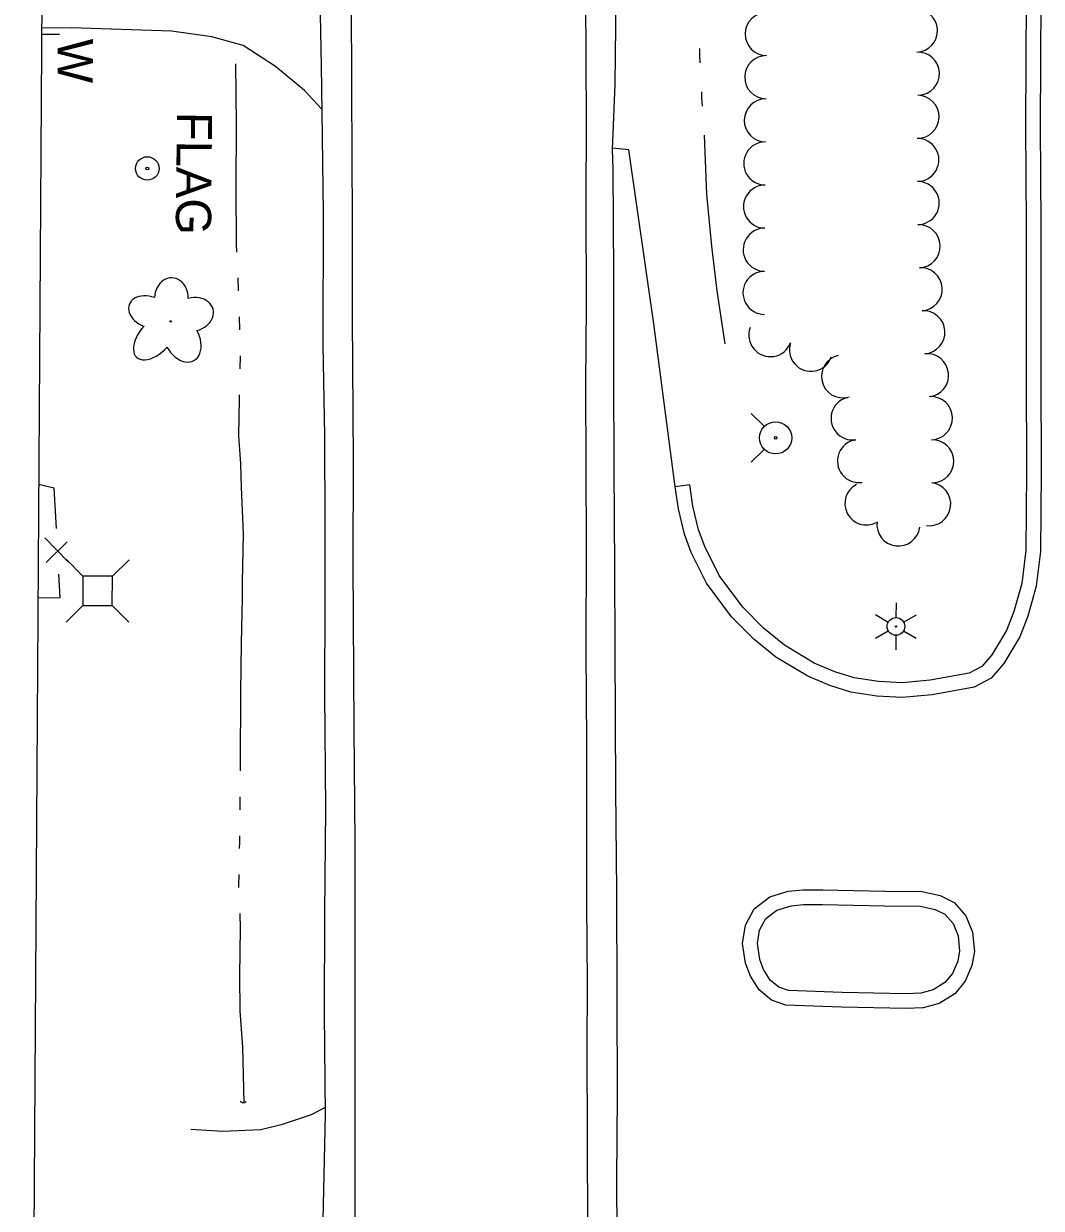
# Model space of a CAD drawing. Extents: x 589250 to 1188077, y 162953 to 363065.
# Drawn here: x 593144.3 to 593317.6, y 184401 to 184602.8 of the extents above; entities that cross this region are included whole.
import ezdxf

# ---------------------------------------------------------------- set-up
doc = ezdxf.new("R2010")
doc.units = 0
for name, color, linetype in [('E_DRN', 7, 'Continuous'), ('E_DWY', 7, 'Continuous'), ('E_FEN_P', 7, 'Continuous'), ('E_LAND_TreeLine_P', 7, 'Continuous'), ('E_LAND_Vegetation', 7, 'Continuous'), ('E_LTG', 7, 'Continuous'), ('E_MAP_Limits', 7, 'Continuous'), ('E_MISCPROP', 7, 'Continuous'), ('E_MISCPROP_Text', 7, 'Continuous'), ('E_RDWY', 7, 'Continuous'), ('E_RDWY_Gravel', 7, 'Continuous'), ('E_UTL_AG_Bold', 7, 'Continuous'), ('E_UTL_WHydrant', 7, 'Continuous'), ('E_WAL', 7, 'Continuous'), ('E_WAL_Text', 7, 'Continuous'), ('E_WTR_FlowLine', 7, 'Continuous')]:
    doc.layers.add(name, color=color, linetype=linetype)

msp = doc.modelspace()

# ---------------------------------------------------------------- linework, layer by layer
at = {"layer": 'E_DRN'}
msp.add_arc((593181.75, 184419.67), 0.646, 209.8836, 316.1438, dxfattribs=at)
at = {"layer": 'E_DWY'}
for p, q in [((593315.04, 184607.32), (593314.95, 184585.39)), ((593317.54, 184607.32), (593317.45, 184585.39)), ((593152.43, 184602.1), (593147.38, 184602.03)), ((593169.48, 184601.54), (593152.43, 184602.1)), ((593176.35, 184600.55), (593169.48, 184601.54)), ((593181.72, 184599.06), (593176.35, 184600.55)), ((593187.19, 184595.52), (593181.72, 184599.06)), ((593192.13, 184591.39), (593187.19, 184595.52)), ((593195.09, 184588.21), (593192.13, 184591.39)), ((593314.95, 184585.39), (593315.04, 184568.36)), ((593317.45, 184585.39), (593317.54, 184568.37)), ((593247.36, 184581.31), (593244.62, 184581.57)), ((593251.62, 184551.68), (593247.36, 184581.31)), ((593315.04, 184568.36), (593315.05, 184543.32)), ((593317.54, 184568.37), (593317.55, 184543.33)), ((593255.3, 184523.89), (593251.62, 184551.68)), ((593315.05, 184543.32), (593315.12, 184526.47)), ((593317.55, 184543.33), (593317.62, 184526.47)), ((593315.12, 184526.47), (593315, 184513.07)), ((593317.62, 184526.47), (593317.49, 184512.9)), ((593257.77, 184524.25), (593255.3, 184523.89)), ((593255.85, 184520.14), (593255.3, 184523.89)), ((593258.3, 184520.62), (593257.77, 184524.25)), ((593256.88, 184515.87), (593255.85, 184520.14)), ((593259.27, 184516.59), (593258.3, 184520.62)), ((593258.01, 184512.75), (593256.88, 184515.87)), ((593260.31, 184513.74), (593259.27, 184516.59)), ((593262.76, 184508.83), (593260.31, 184513.74)), ((593260.62, 184507.52), (593258.01, 184512.75)), ((593315, 184513.07), (593314.31, 184507.47)), ((593317.49, 184512.9), (593316.76, 184506.97)), ((593264.86, 184501.78), (593260.62, 184507.52)), ((593266.77, 184503.41), (593262.76, 184508.83)), ((593314.31, 184507.47), (593312.95, 184502.68)), ((593316.76, 184506.97), (593315.32, 184501.9)), ((593268.64, 184497.98), (593264.86, 184501.78)), ((593270.33, 184499.83), (593266.77, 184503.41)), ((593312.95, 184502.68), (593311.71, 184499.44)), ((593315.32, 184501.9), (593313.97, 184498.34)), ((593273.87, 184496.92), (593270.33, 184499.83)), ((593272.43, 184494.87), (593268.64, 184497.98)), ((593311.71, 184499.44), (593309.21, 184495.29)), ((593313.97, 184498.34), (593311.24, 184493.81)), ((593278.97, 184493.89), (593273.87, 184496.92)), ((593277.84, 184491.65), (593272.43, 184494.87)), ((593282.47, 184492.41), (593278.97, 184493.89)), ((593309.21, 184495.29), (593307.5, 184493.33)), ((593311.24, 184493.81), (593309.08, 184491.34)), ((593281.62, 184490.06), (593277.84, 184491.65)), ((593285.77, 184491.39), (593282.47, 184492.41)), ((593289.89, 184490.77), (593285.77, 184491.39)), ((593305.34, 184492.18), (593298.68, 184490.98)), ((593307.5, 184493.33), (593305.34, 184492.18)), ((593285.21, 184488.94), (593281.62, 184490.06)), ((593293.9, 184490.51), (593289.89, 184490.77)), ((593298.68, 184490.98), (593293.9, 184490.51)), ((593306.18, 184489.79), (593299.02, 184488.5)), ((593309.08, 184491.34), (593306.18, 184489.79)), ((593289.62, 184488.28), (593285.21, 184488.94)), ((593293.95, 184488), (593289.62, 184488.28)), ((593299.02, 184488.5), (593293.95, 184488)), ((593274.54, 184455.02), (593277.01, 184455.29)), ((593277.01, 184455.29), (593279.4, 184455.29)), ((593279.4, 184455.29), (593280.41, 184455.26)), ((593280.41, 184455.26), (593290.97, 184455.06)), ((593290.97, 184455.06), (593297.27, 184454.96)), ((593268.73, 184452.01), (593271.42, 184454.09)), ((593271.42, 184454.09), (593274.54, 184455.02)), ((593297.27, 184454.96), (593300.4, 184454.32)), ((593300.4, 184454.32), (593302.77, 184453.13)), ((593302.77, 184453.13), (593304.79, 184450.83)), ((593267.24, 184449.23), (593268.73, 184452.01)), ((593270.69, 184450.36), (593272.58, 184451.83)), ((593272.58, 184451.83), (593275.04, 184452.56)), ((593275.04, 184452.56), (593277.15, 184452.79)), ((593277.15, 184452.79), (593279.4, 184452.79)), ((593279.4, 184452.79), (593280.36, 184452.76)), ((593280.36, 184452.76), (593290.92, 184452.56)), ((593290.92, 184452.56), (593297, 184452.47)), ((593297, 184452.47), (593299.57, 184451.94)), ((593299.57, 184451.94), (593301.21, 184451.11)), ((593301.21, 184451.11), (593302.62, 184449.51)), ((593266.75, 184446.15), (593267.24, 184449.23)), ((593269.65, 184448.42), (593270.69, 184450.36)), ((593302.62, 184449.51), (593303.44, 184447.46)), ((593304.79, 184450.83), (593305.89, 184448.06)), ((593269.28, 184446.13), (593269.65, 184448.42)), ((593303.44, 184447.46), (593303.69, 184444.88)), ((593305.89, 184448.06), (593306.22, 184444.79)), ((593267.23, 184442.78), (593266.75, 184446.15)), ((593269.67, 184443.41), (593269.28, 184446.13)), ((593270.33, 184441.68), (593269.67, 184443.41)), ((593303.39, 184443.11), (593302.48, 184441.03)), ((593303.69, 184444.88), (593303.39, 184443.11)), ((593306.22, 184444.79), (593305.8, 184442.38)), ((593268.08, 184440.56), (593267.23, 184442.78)), ((593271.45, 184439.9), (593270.33, 184441.68)), ((593302.48, 184441.03), (593301.21, 184439.46)), ((593305.8, 184442.38), (593304.63, 184439.72)), ((593269.55, 184438.22), (593268.08, 184440.56)), ((593272.9, 184438.71), (593271.45, 184439.9)), ((593301.21, 184439.46), (593299.21, 184438.25)), ((593304.63, 184439.72), (593302.88, 184437.54)), ((593271.65, 184436.5), (593269.55, 184438.22)), ((593274.56, 184438.11), (593272.9, 184438.71)), ((593283.69, 184437.8), (593274.56, 184438.11)), ((593294.51, 184437.58), (593283.69, 184437.8)), ((593297.12, 184437.68), (593294.51, 184437.58)), ((593299.21, 184438.25), (593297.12, 184437.68)), ((593302.88, 184437.54), (593300.21, 184435.93)), ((593274.09, 184435.63), (593271.65, 184436.5)), ((593283.62, 184435.3), (593274.09, 184435.63)), ((593294.53, 184435.07), (593283.62, 184435.3)), ((593297.5, 184435.19), (593294.53, 184435.07)), ((593300.21, 184435.93), (593297.5, 184435.19)), ((593193.31, 184416.96), (593188.18, 184415.22)), ((593195.66, 184418.22), (593193.31, 184416.96)), ((593188.18, 184415.22), (593184.72, 184414.37)), ((593178.22, 184414.11), (593172.8, 184414.42)), ((593184.72, 184414.37), (593178.22, 184414.11))]:
    msp.add_line(p, q, dxfattribs=at)
at = {"layer": 'E_FEN_P'}
for p, q in [((593149.51, 184523.71), (593146.88, 184524.33)), ((593149.9, 184516.79), (593149.51, 184523.71)), ((593151.98, 184511.05), (593147.93, 184515.21)), ((593148.16, 184511.04), (593151.71, 184514.54)), ((593150.55, 184505.07), (593150.33, 184509.02)), ((593146.75, 184505.03), (593150.55, 184505.07))]:
    msp.add_line(p, q, dxfattribs=at)
at = {"layer": 'E_LAND_TreeLine_P'}
for centre, start, end in [((593270.86, 184601.02), 89.3539, 269.3539), ((593296.28, 184601.62), 272.5127, 92.5127), ((593270.78, 184593.68), 89.3539, 269.3539), ((593296.6, 184594.29), 272.5127, 92.5127), ((593296.55, 184586.94), 269.3539, 89.3539), ((593270.7, 184586.33), 89.3539, 269.3539), ((593270.62, 184578.99), 89.612, 269.612), ((593296.51, 184579.59), 270.4326, 90.4326), ((593270.57, 184571.64), 89.612, 269.612), ((593296.57, 184572.25), 270.4326, 90.4326), ((593296.74, 184564.9), 272.2355, 92.2355), ((593270.52, 184564.3), 89.7481, 269.7481), ((593270.49, 184556.95), 89.7481, 269.7481), ((593297.08, 184557.57), 273.5856, 93.5856), ((593297.54, 184550.24), 273.5856, 93.5856), ((593271.48, 184549.75), 159.6316, 339.6316), ((593278.39, 184547.25), 161.0427, 341.0427), ((593283.86, 184542.72), 103.0713, 283.0713), ((593298.17, 184542.92), 275.8513, 95.8513), ((593285.48, 184535.56), 98.6265, 278.6265), ((593298.82, 184535.6), 271.6972, 91.6972), ((593286.58, 184528.3), 98.6265, 278.6265), ((593299.04, 184528.26), 271.6972, 91.6972), ((593287.85, 184521.07), 117.2969, 297.2969), ((593298.53, 184520.95), 263.1453, 83.1453), ((593293.29, 184517.5), 172.8076, 352.8076)]:
    msp.add_arc(centre, 3.67, start, end, dxfattribs=at)
at = {"layer": 'E_LAND_Vegetation'}
msp.add_circle((593169.38, 184552.08), 0.128, dxfattribs=at)
for centre, major_axis, ratio in [((593169.49, 184556.06), (-0.09, -3.45), 0.832022), ((593165.71, 184553.7), (3.4, -1.27), 0.716896), ((593173.1, 184553.25), (-3.49, -0.94), 0.782863), ((593166.78, 184549.48), (3.21, 3.5), 0.560249), ((593171.29, 184549.11), (-2.04, 3.69), 0.691916)]:
    msp.add_ellipse(centre, major_axis=major_axis, ratio=ratio, start_param=1.570796, end_param=4.712389, dxfattribs=at)
at = {"layer": 'E_LTG'}
for p, q in [((593292.88, 184504.13), (593292.87, 184501.63)), ((593289.41, 184502.14), (593291.57, 184500.88)), ((593294.17, 184500.88), (593296.34, 184502.12)), ((593289.4, 184498.14), (593291.57, 184499.38)), ((593292.87, 184498.63), (593292.86, 184496.13)), ((593294.17, 184499.38), (593296.33, 184498.12))]:
    msp.add_line(p, q, dxfattribs=at)
for radius in [1.5, 0.125]:
    msp.add_circle((593292.87, 184500.13), radius, dxfattribs=at)
at = {"layer": 'E_MAP_Limits'}
msp.add_line((593148.32, 184746.13), (593144.33, 184134.83), dxfattribs=at)
at = {"layer": 'E_MISCPROP'}
for radius in [2, 0.25]:
    msp.add_circle((593165.38, 184578.13), radius, dxfattribs=at)
at = {"layer": 'E_RDWY'}
for p, q in [((593240.15, 184586.21), (593240.05, 184609.81)), ((593200.08, 184608.09), (593200.15, 184591.63)), ((593200.15, 184591.63), (593200.26, 184569.15)), ((593240.1, 184572.44), (593240.15, 184586.21)), ((593240.16, 184554.75), (593240.1, 184572.44)), ((593200.26, 184569.15), (593200.29, 184552.8)), ((593240.04, 184541.43), (593240.16, 184554.75)), ((593200.29, 184552.8), (593200.45, 184528.31)), ((593240.14, 184527.13), (593240.04, 184541.43)), ((593200.45, 184528.31), (593200.36, 184510.99)), ((593240.17, 184514.04), (593240.14, 184527.13)), ((593240.1, 184496.02), (593240.17, 184514.04)), ((593200.36, 184510.99), (593200.57, 184482.72)), ((593240.21, 184480.42), (593240.1, 184496.02)), ((593200.57, 184482.72), (593200.71, 184463.41)), ((593240.21, 184464.1), (593240.21, 184480.42)), ((593200.71, 184463.41), (593200.73, 184444.32)), ((593240.24, 184452.85), (593240.21, 184464.1)), ((593240.35, 184439.5), (593240.24, 184452.85)), ((593200.73, 184444.32), (593200.72, 184427.5)), ((593240.3, 184427.95), (593240.35, 184439.5)), ((593200.72, 184427.5), (593200.74, 184403.27)), ((593240.34, 184413.18), (593240.3, 184427.95)), ((593240.4, 184397.38), (593240.34, 184413.18)), ((593200.74, 184403.27), (593200.67, 184385.8))]:
    msp.add_line(p, q, dxfattribs=at)
at = {"layer": 'E_RDWY_Gravel'}
for p, q in [((593194.57, 184614.74), (593195, 184595.62)), ((593245.05, 184592.41), (593245.25, 184608.24)), ((593195, 184595.62), (593195.1, 184587.74)), ((593244.61, 184581.36), (593245.05, 184592.41)), ((593195.1, 184587.74), (593195.32, 184570.52)), ((593244.73, 184578.07), (593244.61, 184581.36)), ((593244.84, 184559.94), (593244.73, 184578.07)), ((593195.32, 184570.52), (593195.3, 184548.12)), ((593244.85, 184542.75), (593244.84, 184559.94)), ((593195.3, 184548.12), (593195.57, 184532.57)), ((593244.86, 184527.13), (593244.85, 184542.75)), ((593195.57, 184532.57), (593195.61, 184517.32)), ((593245, 184510), (593244.86, 184527.13)), ((593195.61, 184517.32), (593195.64, 184504.35)), ((593245.03, 184496.49), (593245, 184510)), ((593195.64, 184504.35), (593195.54, 184488.65)), ((593245.18, 184472.28), (593245.03, 184496.49)), ((593195.54, 184488.65), (593195.72, 184469.12)), ((593245.35, 184455.01), (593245.18, 184472.28)), ((593195.72, 184469.12), (593195.57, 184451.23)), ((593245.38, 184436.99), (593245.35, 184455.01)), ((593195.57, 184451.23), (593195.51, 184434.28)), ((593245.45, 184420.35), (593245.38, 184436.99)), ((593195.51, 184434.28), (593195.67, 184416.96)), ((593245.34, 184405.88), (593245.45, 184420.35)), ((593195.67, 184416.96), (593195.17, 184393.38)), ((593245.41, 184390.88), (593245.34, 184405.88))]:
    msp.add_line(p, q, dxfattribs=at)
at = {"layer": 'E_UTL_AG_Bold'}
for p, q in [((593154.43, 184508.68), (593151.61, 184511.51)), ((593159.43, 184508.67), (593162.27, 184511.49)), ((593154.43, 184508.68), (593154.42, 184503.68)), ((593159.43, 184508.67), (593154.43, 184508.68)), ((593159.42, 184503.67), (593159.43, 184508.67)), ((593154.42, 184503.68), (593151.59, 184500.85)), ((593154.42, 184503.68), (593159.42, 184503.67)), ((593159.42, 184503.67), (593162.25, 184500.83))]:
    msp.add_line(p, q, dxfattribs=at)
at = {"layer": 'E_UTL_WHydrant'}
for p, q in [((593270.46, 184534.18), (593268.22, 184536.42)), ((593270.46, 184530.34), (593268.22, 184528.1))]:
    msp.add_line(p, q, dxfattribs=at)
for radius in [2.74, 0.21]:
    msp.add_circle((593272.38, 184532.25), radius, dxfattribs=at)
at = {"layer": 'E_WAL'}
msp.add_line((593150.44, 184600.95), (593147.38, 184600.94), dxfattribs=at)
at = {"layer": 'E_WTR_FlowLine'}
for p, q in [((593259.45, 184597.55), (593259.47, 184598.56)), ((593259.53, 184596.1), (593259.45, 184597.55)), ((593180.39, 184595.93), (593180.51, 184585.64)), ((593259.84, 184590.12), (593259.79, 184591.18)), ((593259.93, 184588.72), (593259.84, 184590.12)), ((593180.51, 184585.64), (593180.44, 184574.8)), ((593260.67, 184573.78), (593260.24, 184583.8)), ((593180.44, 184574.8), (593180.54, 184565.27)), ((593261.49, 184564.9), (593260.67, 184573.78)), ((593180.54, 184565.27), (593180.6, 184563.9)), ((593262.42, 184557.3), (593261.49, 184564.9)), ((593180.78, 184559.48), (593180.87, 184557.27)), ((593263.78, 184548.29), (593262.42, 184557.3)), ((593181.01, 184552.85), (593181.07, 184550.65)), ((593181.2, 184546.23), (593181.15, 184544.02)), ((593181.03, 184538.86), (593180.91, 184532.6)), ((593181.05, 184539.6), (593181.03, 184538.86)), ((593180.91, 184532.6), (593181.24, 184527.84)), ((593181.24, 184527.84), (593181.35, 184523.87)), ((593181.35, 184523.87), (593181.72, 184515.84)), ((593181.72, 184515.84), (593181.56, 184507.59)), ((593181.56, 184507.59), (593181.51, 184504.93)), ((593181.51, 184504.93), (593181.36, 184497.26)), ((593181.36, 184497.26), (593181.23, 184488.95)), ((593181.23, 184488.95), (593181.21, 184476.65)), ((593181.21, 184476.65), (593181.2, 184475.54)), ((593181.15, 184471.12), (593181.12, 184468.91)), ((593181.06, 184463.47), (593181.04, 184462.28)), ((593181.07, 184464.49), (593181.06, 184463.47)), ((593180.95, 184457.86), (593180.92, 184456.11)), ((593180.92, 184456.11), (593180.94, 184455.65)), ((593181.12, 184451.23), (593181.22, 184448.66)), ((593181.22, 184448.66), (593181.07, 184440.67)), ((593181.07, 184440.67), (593181.14, 184434.66)), ((593181.14, 184434.66), (593181.6, 184428.47)), ((593181.6, 184428.47), (593181.81, 184419.03))]:
    msp.add_line(p, q, dxfattribs=at)

# ---------------------------------------------------------------- texts
at = {"layer": 'E_MISCPROP_Text'}
msp.add_text('FLAG', height=6, rotation=269.4401, dxfattribs=at).set_placement((593170.43, 184587.79))
at = {"layer": 'E_WAL_Text'}
msp.add_text('W', height=6, rotation=269.8809, dxfattribs=at).set_placement((593150.12, 184600.25))

doc.saveas('drawing.dxf')
